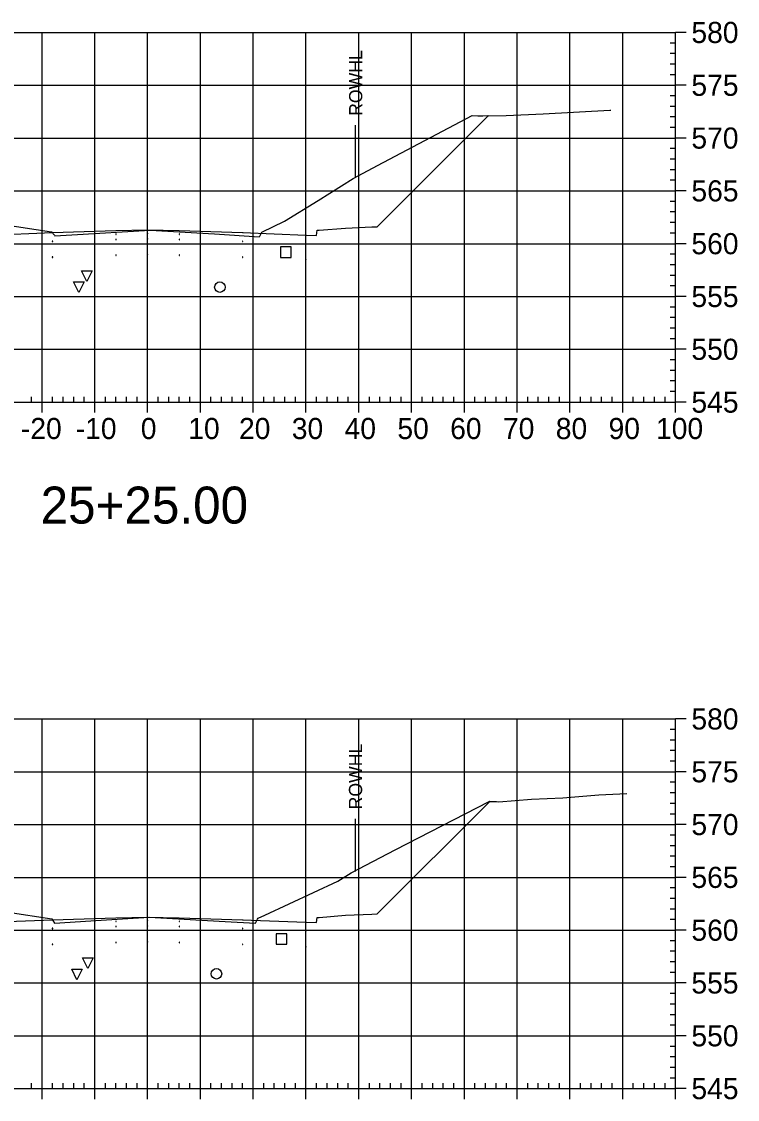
# Model space of a CAD drawing. Extents: x 708103 to 717568, y 374476 to 378707.
# Drawn here: x 709853.1 to 709988.7, y 377372.6 to 377576.7 of the extents above; entities that cross this region are included whole.
import ezdxf

# ---------------------------------------------------------------- set-up
doc = ezdxf.new("R2010")
doc.units = 0
for name, color, linetype in [('1', 7, 'Continuous'), ('13', 7, 'Continuous'), ('14', 7, 'Continuous'), ('22', 7, 'Continuous'), ('4', 7, 'Continuous'), ('57', 7, 'Continuous'), ('Existing', 7, 'Continuous'), ('XS_Right_of_Way', 7, 'Continuous')]:
    doc.layers.add(name, color=color, linetype=linetype)

msp = doc.modelspace()

# ---------------------------------------------------------------- linework, layer by layer
for points in [[(709870.93, 377536.39), (709871.03, 377536.39), (709871.03, 377536.49), (709870.93, 377536.49)], [(709876.93, 377536.51), (709877.03, 377536.51), (709877.03, 377536.61), (709876.93, 377536.61)], [(709882.93, 377536.39), (709883.03, 377536.39), (709883.03, 377536.49), (709882.93, 377536.49)], [(709858.93, 377535.03), (709859.03, 377535.03), (709859.03, 377535.13), (709858.93, 377535.13)], [(709870.93, 377535.39), (709871.03, 377535.39), (709871.03, 377535.49), (709870.93, 377535.49)], [(709876.93, 377535.51), (709877.03, 377535.51), (709877.03, 377535.61), (709876.93, 377535.61)], [(709882.93, 377535.39), (709883.03, 377535.39), (709883.03, 377535.49), (709882.93, 377535.49)], [(709894.93, 377535.03), (709895.03, 377535.03), (709895.03, 377535.13), (709894.93, 377535.13)], [(709906.93, 377534.55), (709907.03, 377534.55), (709907.03, 377534.65), (709906.93, 377534.65)], [(709858.93, 377532.03), (709859.03, 377532.03), (709859.03, 377532.13), (709858.93, 377532.13)], [(709870.93, 377532.39), (709871.03, 377532.39), (709871.03, 377532.49), (709870.93, 377532.49)], [(709876.93, 377532.51), (709877.03, 377532.51), (709877.03, 377532.61), (709876.93, 377532.61)], [(709882.93, 377532.39), (709883.03, 377532.39), (709883.03, 377532.49), (709882.93, 377532.49)], [(709894.93, 377532.03), (709895.03, 377532.03), (709895.03, 377532.13), (709894.93, 377532.13)], [(709906.93, 377531.55), (709907.03, 377531.55), (709907.03, 377531.65), (709906.93, 377531.65)], [(709870.93, 377406.26), (709871.03, 377406.26), (709871.03, 377406.36), (709870.93, 377406.36)], [(709870.93, 377405.26), (709871.03, 377405.26), (709871.03, 377405.36), (709870.93, 377405.36)], [(709876.93, 377406.38), (709877.03, 377406.38), (709877.03, 377406.48), (709876.93, 377406.48)], [(709876.93, 377405.38), (709877.03, 377405.38), (709877.03, 377405.48), (709876.93, 377405.48)], [(709882.93, 377406.26), (709883.03, 377406.26), (709883.03, 377406.36), (709882.93, 377406.36)], [(709882.93, 377405.26), (709883.03, 377405.26), (709883.03, 377405.36), (709882.93, 377405.36)], [(709858.93, 377404.9), (709859.03, 377404.9), (709859.03, 377405), (709858.93, 377405)], [(709894.93, 377404.9), (709895.03, 377404.9), (709895.03, 377405), (709894.93, 377405)], [(709906.93, 377404.42), (709907.03, 377404.42), (709907.03, 377404.52), (709906.93, 377404.52)], [(709858.93, 377401.9), (709859.03, 377401.9), (709859.03, 377402), (709858.93, 377402)], [(709870.93, 377402.26), (709871.03, 377402.26), (709871.03, 377402.36), (709870.93, 377402.36)], [(709876.93, 377402.38), (709877.03, 377402.38), (709877.03, 377402.48), (709876.93, 377402.48)], [(709882.93, 377402.26), (709883.03, 377402.26), (709883.03, 377402.36), (709882.93, 377402.36)], [(709894.93, 377401.9), (709895.03, 377401.9), (709895.03, 377402), (709894.93, 377402)], [(709906.93, 377401.42), (709907.03, 377401.42), (709907.03, 377401.52), (709906.93, 377401.52)]]:
    msp.add_lwpolyline(points, close=True)
at = {"layer": '1'}
for points in [[(709865.47, 377527.47), (709864.47, 377529.47), (709866.47, 377529.47)], [(709863.95, 377525.38), (709862.95, 377527.38), (709864.95, 377527.38)], [(709865.64, 377397.37), (709864.64, 377399.37), (709866.64, 377399.37)], [(709863.6, 377395.24), (709862.6, 377397.24), (709864.6, 377397.24)]]:
    msp.add_lwpolyline(points, close=True, dxfattribs=at)
at = {"layer": '13'}
for centre in [(709890.67, 377526.41), (709890.01, 377396.38)]:
    msp.add_circle(centre, 1, dxfattribs=at)
at = {"layer": '14'}
for points in [[(709941.49, 377558.84), (709941.49, 377558.89), (709941.49, 377558.84), (709941.44, 377558.84), (709941.49, 377558.84), (709941.49, 377558.79), (709941.49, 377558.84), (709941.54, 377558.84)], [(709858.98, 377536.75), (709858.98, 377536.8), (709858.98, 377536.75), (709858.93, 377536.75), (709858.98, 377536.75), (709858.98, 377536.7), (709858.98, 377536.75), (709859.03, 377536.75)], [(709876.98, 377537.23), (709876.98, 377537.28), (709876.98, 377537.23), (709876.93, 377537.23), (709876.98, 377537.23), (709876.98, 377537.18), (709876.98, 377537.23), (709877.03, 377537.23)], [(709894.98, 377536.75), (709894.98, 377536.8), (709894.98, 377536.75), (709894.93, 377536.75), (709894.98, 377536.75), (709894.98, 377536.7), (709894.98, 377536.75), (709895.03, 377536.75)], [(709906.98, 377536.27), (709906.98, 377536.32), (709906.98, 377536.27), (709906.93, 377536.27), (709906.98, 377536.27), (709906.98, 377536.22), (709906.98, 377536.27), (709907.03, 377536.27)], [(709941.8, 377429.01), (709941.8, 377429.06), (709941.8, 377429.01), (709941.75, 377429.01), (709941.8, 377429.01), (709941.8, 377428.96), (709941.8, 377429.01), (709941.85, 377429.01)], [(709876.98, 377407.1), (709876.98, 377407.15), (709876.98, 377407.1), (709876.93, 377407.1), (709876.98, 377407.1), (709876.98, 377407.05), (709876.98, 377407.1), (709877.03, 377407.1)], [(709858.98, 377406.62), (709858.98, 377406.67), (709858.98, 377406.62), (709858.93, 377406.62), (709858.98, 377406.62), (709858.98, 377406.57), (709858.98, 377406.62), (709859.03, 377406.62)], [(709894.98, 377406.62), (709894.98, 377406.67), (709894.98, 377406.62), (709894.93, 377406.62), (709894.98, 377406.62), (709894.98, 377406.57), (709894.98, 377406.62), (709895.03, 377406.62)], [(709906.98, 377406.14), (709906.98, 377406.19), (709906.98, 377406.14), (709906.93, 377406.14), (709906.98, 377406.14), (709906.98, 377406.09), (709906.98, 377406.14), (709907.03, 377406.14)]]:
    msp.add_lwpolyline(points, dxfattribs=at)
at = {"layer": '22'}
for points in [[(709828.09, 377543.22), (709833.48, 377537.83), (709834.48, 377537.79), (709839.48, 377537.59), (709844.48, 377537.19), (709844.9, 377537.19), (709844.98, 377536.19), (709846.98, 377536.27), (709858.98, 377536.75), (709870.98, 377537.11), (709876.98, 377537.23), (709882.98, 377537.11), (709894.98, 377536.75), (709906.98, 377536.27), (709908.98, 377536.19), (709909.07, 377537.19), (709909.48, 377537.19), (709914.48, 377537.59), (709919.48, 377537.79), (709920.48, 377537.83), (709941.49, 377558.84)], [(709828.59, 377412.6), (709833.48, 377407.7), (709834.48, 377407.66), (709839.48, 377407.46), (709844.48, 377407.06), (709844.9, 377407.06), (709844.98, 377406.06), (709846.98, 377406.14), (709858.98, 377406.62), (709870.98, 377406.98), (709876.98, 377407.1), (709882.98, 377406.98), (709894.98, 377406.62), (709906.98, 377406.14), (709908.98, 377406.06), (709909.07, 377407.06), (709909.48, 377407.06), (709914.48, 377407.46), (709919.48, 377407.66), (709920.48, 377407.7), (709941.8, 377429.01)]]:
    msp.add_lwpolyline(points, dxfattribs=at)
at = {"layer": '4'}
for points in [[(709902.17, 377532.03), (709904.17, 377532.03), (709904.17, 377534.03), (709902.17, 377534.03)], [(709901.33, 377401.96), (709903.33, 377401.96), (709903.33, 377403.96), (709901.33, 377403.96)]]:
    msp.add_lwpolyline(points, close=True, dxfattribs=at)
at = {"layer": '57'}
for p, q in [((709776.98, 377574.63), (709976.98, 377574.63)), ((709856.98, 377504.63), (709856.98, 377574.63)), ((709866.98, 377504.63), (709866.98, 377574.63)), ((709876.98, 377504.63), (709876.98, 377574.63)), ((709886.98, 377504.63), (709886.98, 377574.63)), ((709896.98, 377504.63), (709896.98, 377574.63)), ((709906.98, 377504.63), (709906.98, 377574.63)), ((709916.98, 377504.63), (709916.98, 377574.63)), ((709926.98, 377504.63), (709926.98, 377574.63)), ((709936.98, 377504.63), (709936.98, 377574.63)), ((709946.98, 377504.63), (709946.98, 377574.63)), ((709956.98, 377504.63), (709956.98, 377574.63)), ((709966.98, 377504.63), (709966.98, 377574.63)), ((709976.98, 377504.63), (709976.98, 377574.63)), ((709976.98, 377504.63), (709976.98, 377574.63)), ((709978.98, 377574.63), (709976.98, 377574.63)), ((709976.98, 377572.63), (709975.98, 377572.63)), ((709976.98, 377570.63), (709975.98, 377570.63)), ((709976.98, 377568.63), (709975.98, 377568.63)), ((709976.98, 377566.63), (709975.98, 377566.63)), ((709776.98, 377564.63), (709976.98, 377564.63)), ((709978.98, 377564.63), (709976.98, 377564.63)), ((709976.98, 377562.63), (709975.98, 377562.63)), ((709976.98, 377560.63), (709975.98, 377560.63)), ((709976.98, 377558.63), (709975.98, 377558.63)), ((709976.98, 377556.63), (709975.98, 377556.63)), ((709776.98, 377554.63), (709976.98, 377554.63)), ((709978.98, 377554.63), (709976.98, 377554.63)), ((709976.98, 377552.63), (709975.98, 377552.63)), ((709976.98, 377550.63), (709975.98, 377550.63)), ((709976.98, 377548.63), (709975.98, 377548.63)), ((709976.98, 377546.63), (709975.98, 377546.63)), ((709776.98, 377544.63), (709976.98, 377544.63)), ((709978.98, 377544.63), (709976.98, 377544.63)), ((709976.98, 377542.63), (709975.98, 377542.63)), ((709976.98, 377540.63), (709975.98, 377540.63)), ((709976.98, 377538.63), (709975.98, 377538.63)), ((709976.98, 377536.63), (709975.98, 377536.63)), ((709776.98, 377534.63), (709976.98, 377534.63)), ((709978.98, 377534.63), (709976.98, 377534.63)), ((709976.98, 377532.63), (709975.98, 377532.63)), ((709976.98, 377530.63), (709975.98, 377530.63)), ((709976.98, 377528.63), (709975.98, 377528.63)), ((709976.98, 377526.63), (709975.98, 377526.63)), ((709776.98, 377524.63), (709976.98, 377524.63)), ((709978.98, 377524.63), (709976.98, 377524.63)), ((709976.98, 377522.63), (709975.98, 377522.63)), ((709976.98, 377520.63), (709975.98, 377520.63)), ((709976.98, 377518.63), (709975.98, 377518.63)), ((709976.98, 377516.63), (709975.98, 377516.63)), ((709776.98, 377514.63), (709976.98, 377514.63)), ((709978.98, 377514.63), (709976.98, 377514.63)), ((709976.98, 377512.63), (709975.98, 377512.63)), ((709976.98, 377510.63), (709975.98, 377510.63)), ((709976.98, 377508.63), (709975.98, 377508.63)), ((709854.98, 377504.63), (709854.98, 377505.63)), ((709858.98, 377504.63), (709858.98, 377505.63)), ((709860.98, 377504.63), (709860.98, 377505.63)), ((709862.98, 377504.63), (709862.98, 377505.63)), ((709864.98, 377504.63), (709864.98, 377505.63)), ((709868.98, 377504.63), (709868.98, 377505.63)), ((709870.98, 377504.63), (709870.98, 377505.63)), ((709872.98, 377504.63), (709872.98, 377505.63)), ((709874.98, 377504.63), (709874.98, 377505.63)), ((709878.98, 377504.63), (709878.98, 377505.63)), ((709880.98, 377504.63), (709880.98, 377505.63)), ((709882.98, 377504.63), (709882.98, 377505.63)), ((709884.98, 377504.63), (709884.98, 377505.63)), ((709888.98, 377504.63), (709888.98, 377505.63)), ((709890.98, 377504.63), (709890.98, 377505.63)), ((709892.98, 377504.63), (709892.98, 377505.63)), ((709894.98, 377504.63), (709894.98, 377505.63)), ((709898.98, 377504.63), (709898.98, 377505.63)), ((709900.98, 377504.63), (709900.98, 377505.63)), ((709902.98, 377504.63), (709902.98, 377505.63)), ((709904.98, 377504.63), (709904.98, 377505.63)), ((709908.98, 377504.63), (709908.98, 377505.63)), ((709910.98, 377504.63), (709910.98, 377505.63)), ((709912.98, 377504.63), (709912.98, 377505.63)), ((709914.98, 377504.63), (709914.98, 377505.63)), ((709918.98, 377504.63), (709918.98, 377505.63)), ((709920.98, 377504.63), (709920.98, 377505.63)), ((709922.98, 377504.63), (709922.98, 377505.63)), ((709924.98, 377504.63), (709924.98, 377505.63)), ((709928.98, 377504.63), (709928.98, 377505.63)), ((709930.98, 377504.63), (709930.98, 377505.63)), ((709932.98, 377504.63), (709932.98, 377505.63)), ((709934.98, 377504.63), (709934.98, 377505.63)), ((709938.98, 377504.63), (709938.98, 377505.63)), ((709940.98, 377504.63), (709940.98, 377505.63)), ((709942.98, 377504.63), (709942.98, 377505.63)), ((709944.98, 377504.63), (709944.98, 377505.63)), ((709948.98, 377504.63), (709948.98, 377505.63)), ((709950.98, 377504.63), (709950.98, 377505.63)), ((709952.98, 377504.63), (709952.98, 377505.63)), ((709954.98, 377504.63), (709954.98, 377505.63)), ((709958.98, 377504.63), (709958.98, 377505.63)), ((709960.98, 377504.63), (709960.98, 377505.63)), ((709962.98, 377504.63), (709962.98, 377505.63)), ((709964.98, 377504.63), (709964.98, 377505.63)), ((709968.98, 377504.63), (709968.98, 377505.63)), ((709970.98, 377504.63), (709970.98, 377505.63)), ((709972.98, 377504.63), (709972.98, 377505.63)), ((709974.98, 377504.63), (709974.98, 377505.63)), ((709976.98, 377506.63), (709975.98, 377506.63)), ((709776.98, 377504.63), (709976.98, 377504.63)), ((709776.98, 377504.63), (709976.98, 377504.63)), ((709856.98, 377502.63), (709856.98, 377504.63)), ((709866.98, 377502.63), (709866.98, 377504.63)), ((709876.98, 377502.63), (709876.98, 377504.63)), ((709886.98, 377502.63), (709886.98, 377504.63)), ((709896.98, 377502.63), (709896.98, 377504.63)), ((709906.98, 377502.63), (709906.98, 377504.63)), ((709916.98, 377502.63), (709916.98, 377504.63)), ((709926.98, 377502.63), (709926.98, 377504.63)), ((709936.98, 377502.63), (709936.98, 377504.63)), ((709946.98, 377502.63), (709946.98, 377504.63)), ((709956.98, 377502.63), (709956.98, 377504.63)), ((709966.98, 377502.63), (709966.98, 377504.63)), ((709976.98, 377502.63), (709976.98, 377504.63)), ((709978.98, 377504.63), (709976.98, 377504.63)), ((709776.98, 377444.63), (709976.98, 377444.63)), ((709856.98, 377374.63), (709856.98, 377444.63)), ((709866.98, 377374.63), (709866.98, 377444.63)), ((709876.98, 377374.63), (709876.98, 377444.63)), ((709886.98, 377374.63), (709886.98, 377444.63)), ((709896.98, 377374.63), (709896.98, 377444.63)), ((709906.98, 377374.63), (709906.98, 377444.63)), ((709916.98, 377374.63), (709916.98, 377444.63)), ((709926.98, 377374.63), (709926.98, 377444.63)), ((709936.98, 377374.63), (709936.98, 377444.63)), ((709946.98, 377374.63), (709946.98, 377444.63)), ((709956.98, 377374.63), (709956.98, 377444.63)), ((709966.98, 377374.63), (709966.98, 377444.63)), ((709976.98, 377374.63), (709976.98, 377444.63)), ((709976.98, 377374.63), (709976.98, 377444.63)), ((709978.98, 377444.63), (709976.98, 377444.63)), ((709976.98, 377442.63), (709975.98, 377442.63)), ((709976.98, 377440.63), (709975.98, 377440.63)), ((709976.98, 377438.63), (709975.98, 377438.63)), ((709976.98, 377436.63), (709975.98, 377436.63)), ((709776.98, 377434.63), (709976.98, 377434.63)), ((709978.98, 377434.63), (709976.98, 377434.63)), ((709976.98, 377432.63), (709975.98, 377432.63)), ((709976.98, 377430.63), (709975.98, 377430.63)), ((709976.98, 377428.63), (709975.98, 377428.63)), ((709976.98, 377426.63), (709975.98, 377426.63)), ((709776.98, 377424.63), (709976.98, 377424.63)), ((709978.98, 377424.63), (709976.98, 377424.63)), ((709976.98, 377422.63), (709975.98, 377422.63)), ((709976.98, 377420.63), (709975.98, 377420.63)), ((709976.98, 377418.63), (709975.98, 377418.63)), ((709976.98, 377416.63), (709975.98, 377416.63)), ((709776.98, 377414.63), (709976.98, 377414.63)), ((709978.98, 377414.63), (709976.98, 377414.63)), ((709976.98, 377412.63), (709975.98, 377412.63)), ((709976.98, 377410.63), (709975.98, 377410.63)), ((709976.98, 377408.63), (709975.98, 377408.63)), ((709976.98, 377406.63), (709975.98, 377406.63)), ((709776.98, 377404.63), (709976.98, 377404.63)), ((709978.98, 377404.63), (709976.98, 377404.63)), ((709976.98, 377402.63), (709975.98, 377402.63)), ((709976.98, 377400.63), (709975.98, 377400.63)), ((709976.98, 377398.63), (709975.98, 377398.63)), ((709976.98, 377396.63), (709975.98, 377396.63)), ((709776.98, 377394.63), (709976.98, 377394.63)), ((709978.98, 377394.63), (709976.98, 377394.63)), ((709976.98, 377392.63), (709975.98, 377392.63)), ((709976.98, 377390.63), (709975.98, 377390.63)), ((709976.98, 377388.63), (709975.98, 377388.63)), ((709976.98, 377386.63), (709975.98, 377386.63)), ((709776.98, 377384.63), (709976.98, 377384.63)), ((709978.98, 377384.63), (709976.98, 377384.63)), ((709976.98, 377382.63), (709975.98, 377382.63)), ((709976.98, 377380.63), (709975.98, 377380.63)), ((709976.98, 377378.63), (709975.98, 377378.63)), ((709976.98, 377376.63), (709975.98, 377376.63)), ((709776.98, 377374.63), (709976.98, 377374.63)), ((709776.98, 377374.63), (709976.98, 377374.63)), ((709854.98, 377374.63), (709854.98, 377375.63)), ((709856.98, 377372.63), (709856.98, 377374.63)), ((709858.98, 377374.63), (709858.98, 377375.63)), ((709860.98, 377374.63), (709860.98, 377375.63)), ((709862.98, 377374.63), (709862.98, 377375.63)), ((709864.98, 377374.63), (709864.98, 377375.63)), ((709866.98, 377372.63), (709866.98, 377374.63)), ((709868.98, 377374.63), (709868.98, 377375.63)), ((709870.98, 377374.63), (709870.98, 377375.63)), ((709872.98, 377374.63), (709872.98, 377375.63)), ((709874.98, 377374.63), (709874.98, 377375.63)), ((709876.98, 377372.63), (709876.98, 377374.63)), ((709878.98, 377374.63), (709878.98, 377375.63)), ((709880.98, 377374.63), (709880.98, 377375.63)), ((709882.98, 377374.63), (709882.98, 377375.63)), ((709884.98, 377374.63), (709884.98, 377375.63)), ((709886.98, 377372.63), (709886.98, 377374.63)), ((709888.98, 377374.63), (709888.98, 377375.63)), ((709890.98, 377374.63), (709890.98, 377375.63)), ((709892.98, 377374.63), (709892.98, 377375.63)), ((709894.98, 377374.63), (709894.98, 377375.63)), ((709896.98, 377372.63), (709896.98, 377374.63)), ((709898.98, 377374.63), (709898.98, 377375.63)), ((709900.98, 377374.63), (709900.98, 377375.63)), ((709902.98, 377374.63), (709902.98, 377375.63)), ((709904.98, 377374.63), (709904.98, 377375.63)), ((709906.98, 377372.63), (709906.98, 377374.63)), ((709908.98, 377374.63), (709908.98, 377375.63)), ((709910.98, 377374.63), (709910.98, 377375.63)), ((709912.98, 377374.63), (709912.98, 377375.63)), ((709914.98, 377374.63), (709914.98, 377375.63)), ((709916.98, 377372.63), (709916.98, 377374.63)), ((709918.98, 377374.63), (709918.98, 377375.63)), ((709920.98, 377374.63), (709920.98, 377375.63)), ((709922.98, 377374.63), (709922.98, 377375.63)), ((709924.98, 377374.63), (709924.98, 377375.63)), ((709926.98, 377372.63), (709926.98, 377374.63)), ((709928.98, 377374.63), (709928.98, 377375.63)), ((709930.98, 377374.63), (709930.98, 377375.63)), ((709932.98, 377374.63), (709932.98, 377375.63)), ((709934.98, 377374.63), (709934.98, 377375.63)), ((709936.98, 377372.63), (709936.98, 377374.63)), ((709938.98, 377374.63), (709938.98, 377375.63)), ((709940.98, 377374.63), (709940.98, 377375.63)), ((709942.98, 377374.63), (709942.98, 377375.63)), ((709944.98, 377374.63), (709944.98, 377375.63)), ((709946.98, 377372.63), (709946.98, 377374.63)), ((709948.98, 377374.63), (709948.98, 377375.63)), ((709950.98, 377374.63), (709950.98, 377375.63)), ((709952.98, 377374.63), (709952.98, 377375.63)), ((709954.98, 377374.63), (709954.98, 377375.63)), ((709956.98, 377372.63), (709956.98, 377374.63)), ((709958.98, 377374.63), (709958.98, 377375.63)), ((709960.98, 377374.63), (709960.98, 377375.63)), ((709962.98, 377374.63), (709962.98, 377375.63)), ((709964.98, 377374.63), (709964.98, 377375.63)), ((709966.98, 377372.63), (709966.98, 377374.63)), ((709968.98, 377374.63), (709968.98, 377375.63)), ((709970.98, 377374.63), (709970.98, 377375.63)), ((709972.98, 377374.63), (709972.98, 377375.63)), ((709974.98, 377374.63), (709974.98, 377375.63)), ((709976.98, 377372.63), (709976.98, 377374.63)), ((709978.98, 377374.63), (709976.98, 377374.63))]:
    msp.add_line(p, q, dxfattribs=at)
at = {"layer": 'Existing'}
for points in [[(709849.22, 377538.32), (709858.8, 377536.87), (709859.33, 377536.22), (709859.41, 377536.09), (709862.64, 377536.3), (709877.44, 377537.21), (709889.65, 377536.47), (709898.13, 377535.93), (709898.22, 377536.08), (709898.59, 377536.79), (709902.9, 377538.87), (709909.28, 377542.81), (709915.9, 377546.99), (709920.51, 377549.41), (709938.48, 377558.88), (709939.55, 377558.85), (709940.49, 377558.82), (709944.88, 377558.88), (709951.92, 377559.24), (709964.56, 377559.92), (709964.75, 377559.93)], [(709850.56, 377408.04), (709858.81, 377406.78), (709859, 377406.48), (709859.36, 377405.98), (709868.18, 377406.53), (709877.26, 377407.09), (709891.64, 377406.29), (709897.4, 377405.93), (709897.82, 377406.74), (709897.9, 377406.88), (709899.19, 377407.5), (709912.99, 377413.88), (709915.55, 377415.49), (709923.84, 377419.85), (709941.67, 377429.01), (709943.06, 377428.97), (709943.48, 377428.96), (709949.71, 377429.42), (709955.63, 377429.71), (709962.42, 377430.25), (709967.72, 377430.54)]]:
    msp.add_lwpolyline(points, dxfattribs=at)
at = {"layer": 'XS_Right_of_Way'}
for p, q in [((709916.32, 377557.07), (709916.32, 377547.07)), ((709916.29, 377425.74), (709916.29, 377415.74))]:
    msp.add_line(p, q, dxfattribs=at)

# ---------------------------------------------------------------- texts
at = {"layer": '1'}
msp.add_text('25+25.00', height=7, dxfattribs=at).set_placement((709856.71, 377481.63))
at = {"layer": '14'}
for p in [(709919.45, 377537.74), (709914.45, 377536.87), (709919.45, 377537.07), (709919.45, 377407.61), (709914.45, 377406.74), (709919.45, 377406.94)]:
    msp.add_text('+', height=0.1, dxfattribs=at).set_placement(p)
at = {"layer": '57'}
for s, p in [('580', (709979.98, 377572.63)), ('575', (709979.98, 377562.63)), ('570', (709979.98, 377552.63)), ('565', (709979.98, 377542.63)), ('560', (709979.98, 377532.63)), ('555', (709979.98, 377522.63)), ('550', (709979.98, 377512.63)), ('545', (709979.98, 377502.63)), ('-20', (709852.98, 377497.63)), ('-10', (709863.37, 377497.63)), ('0', (709875.69, 377497.63)), ('10', (709884.68, 377497.63)), ('20', (709894.29, 377497.63)), ('30', (709904.29, 377497.63)), ('40', (709914.29, 377497.63)), ('50', (709924.29, 377497.63)), ('60', (709934.29, 377497.63)), ('70', (709944.29, 377497.63)), ('80', (709954.29, 377497.63)), ('90', (709964.29, 377497.63)), ('100', (709973.28, 377497.63)), ('580', (709979.98, 377442.63)), ('575', (709979.98, 377432.63)), ('570', (709979.98, 377422.63)), ('565', (709979.98, 377412.63)), ('560', (709979.98, 377402.63)), ('555', (709979.98, 377392.63)), ('550', (709979.98, 377382.63)), ('545', (709979.98, 377372.63))]:
    msp.add_text(s, height=4, dxfattribs=at).set_placement(p)
at = {"layer": 'XS_Right_of_Way'}
for p in [(709917.64, 377558.83), (709917.61, 377427.5)]:
    msp.add_text('ROWHL', height=2.5, rotation=90, dxfattribs=at).set_placement(p)

doc.saveas('drawing.dxf')
